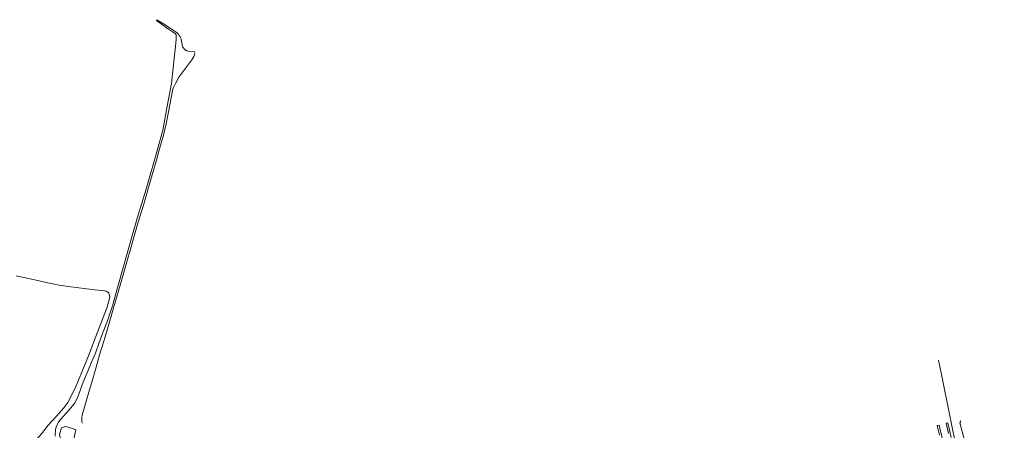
# Model space of a CAD drawing. Header units: metres. Extents: x 209813 to 223847, y 571801 to 587119.
# Tile 573 of 656: x 215831 to 216700, y 586583 to 586945. Entities that reach past the tile are written whole.
import ezdxf

# ---------------------------------------------------------------- set-up
doc = ezdxf.new("R2010")
doc.units = ezdxf.units.M
for name, color, linetype, lineweight in [('B-RO-GK-BESCHOEIING-G', 8, 'GK-BESCHOEIING', 0), ('B-RO-GR-GRAS-GV', 8, 'Continuous', 0), ('B-RO-OG-TERREIN_CULTUURSCHEIDING-GV', 8, 'Continuous', 0), ('B-RO-OG-WEG-GV', 8, 'Continuous', 0), ('B-RO-VH-VERHARDING_TEGEL-GV', 8, 'Continuous', 0)]:
    doc.layers.add(name, color=color, linetype=linetype, lineweight=lineweight)
doc.linetypes.add('GK-BESCHOEIING', pattern='A,30,-5,[1,NLCS.shx,S=1,R=0,X=0,Y=0],-5', length=40)

msp = doc.modelspace()

# ---------------------------------------------------------------- linework, layer by layer
at = {"layer": 'B-RO-GK-BESCHOEIING-G', "flags": 128}
for points in [[(216641.38, 586644.756), (216644.354, 586630.686), (216657.872, 586563.855), (216665.449, 586529.485), (216668.672, 586518.662), (216676.653, 586493.521), (216682.226, 586478.934), (216694.73, 586443.936), (216698.301, 586430.418), (216699.469, 586417.768), (216699.539, 586403.753), (216699.307, 586396.321), (216698.575, 586383.817)], [(216661.061, 586591.566), (216660.902, 586590.486), (216660.326, 586589.722), (216669.684, 586554.655), (216668.779, 586549.425), (216675.029, 586526.001), (216679, 586514.42), (216682.216, 586505.194), (216683.44, 586500.095), (216684.805, 586496.686), (216689.547, 586482.46), (216692.937, 586477.597), (216693.313, 586476.925)]]:
    msp.add_lwpolyline(points, dxfattribs=at)
at = {"layer": 'B-RO-GR-GRAS-GV', "flags": 128}
msp.add_lwpolyline([(215824.609, 586551.028), (215838.738, 586566.982), (215850.089, 586580), (215856.121, 586587.54), (215863.344, 586595.557), (215869.774, 586602.939), (215873.346, 586607.543), (215880.172, 586620.799), (215892.316, 586650.088), (215896.126, 586660.486), (215907.953, 586691.601), (215910.414, 586700.412), (215909.62, 586704.222), (215907.06, 586705.58), (215905.78, 586705.98), (215897.2, 586706.92), (215885.34, 586708.26), (215876.14, 586709.58), (215865.82, 586711.02), (215855.62, 586713.14), (215842.92, 586715.98), (215827.735, 586719.207)], dxfattribs=at)
at = {"layer": 'B-RO-OG-TERREIN_CULTUURSCHEIDING-GV', "flags": 128}
for points in [[(215985.558, 586916.527), (215985.481, 586916.769), (215985.392, 586916.861), (215985.153, 586916.946), (215979.677, 586917.348), (215979.203, 586917.451), (215978.738, 586917.588), (215978.315, 586917.747), (215977.844, 586917.964), (215977.421, 586918.2), (215977.054, 586918.44), (215976.627, 586918.765), (215976.27, 586919.085), (215975.933, 586919.435), (215975.623, 586919.807), (215975.321, 586920.234), (215975.089, 586920.617), (215974.872, 586921.042), (215974.68, 586921.496), (215974.525, 586921.955), (215973.315, 586927.663), (215972.926, 586928.936), (215972.396, 586930.157), (215971.73, 586931.311), (215970.944, 586932.375), (215970.032, 586933.355), (215969.02, 586934.221), (215956.772, 586942.019), (215951.857, 586945.185), (215951.506, 586944.542)], [(215951.506, 586944.542), (215962.13, 586936.89), (215968.43, 586932.69), (215969.07, 586931.79), (215969.07, 586929.31), (215969.05, 586927.45), (215964.91, 586888.98), (215961.03, 586868.93), (215957.21, 586847.84), (215952.59, 586830.59), (215942.05, 586794.71), (215934.83, 586770.95), (215930.31, 586755.81), (215922.34, 586727.34), (215917, 586707.78), (215913.06, 586693.78), (215908.6, 586680.36), (215905.16, 586671.18), (215901.06, 586660.32), (215897.76, 586651.16), (215894.2, 586643.2), (215890.88, 586635.16), (215886.94, 586625.38), (215881.8, 586611.78), (215879.3, 586606.7), (215874.28, 586600.84), (215867.6, 586593.06), (215865.26, 586590.5), (215863.12, 586585.84), (215862.64, 586583.72), (215862.2, 586577.7)], [(215886.102, 586596.457), (215892.46, 586618.68), (215895.32, 586628.54), (215898.26, 586638.6), (215901.42, 586649.7), (215905.46, 586662.4), (215909.76, 586677.62), (215914.02, 586691.96), (215918.3, 586706.86), (215925.55, 586731.63), (215928.65, 586742.79), (215935.27, 586765.69), (215939.99, 586781.65), (215946.29, 586803.27), (215947.73, 586808.48), (215951.49, 586821.25), (215953.71, 586829.29), (215957.75, 586843.21), (215960.19, 586853.22), (215962.13, 586863.89), (215964.49, 586876.33), (215965.81, 586882.33), (215966.13, 586883.84), (215966.63, 586885.48), (215968.35, 586888.93), (215971.41, 586894.48), (215982.644, 586909.894)]]:
    msp.add_lwpolyline(points, dxfattribs=at)
at = {"layer": 'B-RO-OG-TERREIN_CULTUURSCHEIDING-GV'}
for points in [[(215982.644, 586909.894, 0.1264241), (215985.469, 586915.977)], [(215886.091, 586589.24, -0.1411943), (215886.102, 586596.457)]]:
    msp.add_lwpolyline(points, format="xyb", dxfattribs=at)
at = {"layer": 'B-RO-OG-TERREIN_CULTUURSCHEIDING-GV', "flags": 128}
msp.add_lwpolyline([(215876.516, 586584.942), (215880.427, 586583.39), (215877.075, 586568.799), (215869.068, 586569.979), (215867.082, 586572.711), (215866.151, 586579.727), (215867.641, 586585.253), (215871.178, 586586.308)], close=True, dxfattribs=at)
at = {"layer": 'B-RO-OG-WEG-GV', "flags": 128}
msp.add_lwpolyline([(216652.597, 586576.606), (216649.778, 586589.598), (216648.365, 586589.305), (216650.39, 586580.311)], dxfattribs=at)
at = {"layer": 'B-RO-VH-VERHARDING_TEGEL-GV', "flags": 128}
msp.add_lwpolyline([(216645.358, 586573.658), (216642.077, 586587.429), (216640.369, 586587.112), (216642.305, 586578.67)], dxfattribs=at)

doc.saveas('drawing.dxf')
